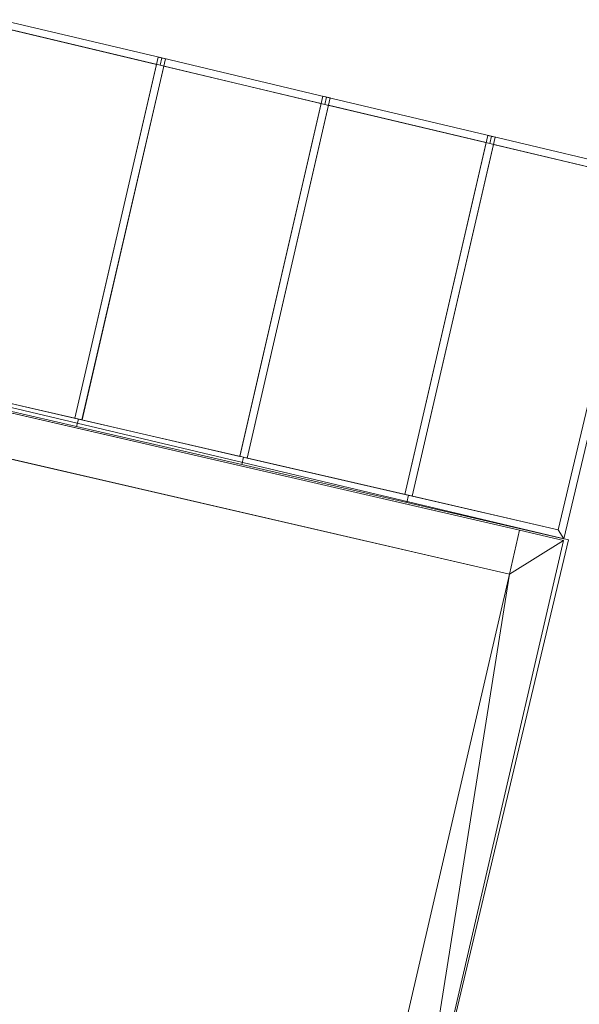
# Model space of a CAD drawing. Header units: millimetres. Extents: x -430348 to -225823, y -86243 to 5084.
# Tile 949 of 1056: x -319577 to -315848, y -37858 to -31294. Entities that reach past the tile are written whole.
import ezdxf

# ---------------------------------------------------------------- set-up
doc = ezdxf.new("R2010")
doc.units = ezdxf.units.MM
for name, color, linetype, lineweight in [('A-GLAZ-CURT', 52, 'Continuous', 9), ('A-GLAZ-CWMG', 51, 'Continuous', 9), ('A-ROOF', 132, 'Continuous', 9), ('A-WALL', 113, 'Continuous', 9)]:
    doc.layers.add(name, color=color, linetype=linetype, lineweight=lineweight)

# ---------------------------------------------------------------- blocks, each defined once
blk = doc.blocks.new('System Panel - Glazed-302714-_3D_ Copy 1')
at = {"layer": 'A-GLAZ-CURT', "transparency": 33554471}
mesh = blk.add_polyface(dxfattribs=at)
corners = [(-239.5, 5), (-785.7, 5, 2365.7), (241, 5, 2602.7), (785.7, 5, 243.5)]
mesh.append_faces([[corners[k] for k in face] for face in [(1, 2, 3, 0)]])
mesh = blk.add_polyface(dxfattribs=at)
corners = [(-785.7, -5, 2365.7), (241, -5, 2602.7), (241, 5, 2602.7), (-785.7, 5, 2365.7)]
mesh.append_faces([[corners[k] for k in face] for face in [(0, 1, 2, 3)]])
mesh = blk.add_polyface(dxfattribs=at)
corners = [(-239.5, -5), (-785.7, -5, 2365.7), (-785.7, 5, 2365.7), (-239.5, 5)]
mesh.append_faces([[corners[k] for k in face] for face in [(0, 1, 2, 3)]])
mesh = blk.add_polyface(dxfattribs=at)
corners = [(785.7, -5, 243.5), (-239.5, -5), (-239.5, 5), (785.7, 5, 243.5)]
mesh.append_faces([[corners[k] for k in face] for face in [(0, 1, 2, 3)]])
mesh = blk.add_polyface(dxfattribs=at)
corners = [(241, -5, 2602.7), (785.7, -5, 243.5), (785.7, 5, 243.5), (241, 5, 2602.7)]
mesh.append_faces([[corners[k] for k in face] for face in [(0, 1, 2, 3)]])
mesh = blk.add_polyface(dxfattribs=at)
corners = [(-239.5, -5), (785.7, -5, 243.5), (241, -5, 2602.7), (-785.7, -5, 2365.7)]
mesh.append_faces([[corners[k] for k in face] for face in [(3, 0, 1, 2)]])
blk = doc.blocks.new('System Panel - Glazed-302715-_3D_ Copy 1')
at = {"layer": 'A-GLAZ-CURT', "transparency": 33554471}
mesh = blk.add_polyface(dxfattribs=at)
corners = [(-252.5, 5), (-797.1, 5, 2358.9), (254, 5, 2601.6), (797.1, 5, 249.3)]
mesh.append_faces([[corners[k] for k in face] for face in [(1, 2, 3, 0)]])
mesh = blk.add_polyface(dxfattribs=at)
corners = [(-797.1, -5, 2358.9), (254, -5, 2601.6), (254, 5, 2601.6), (-797.1, 5, 2358.9)]
mesh.append_faces([[corners[k] for k in face] for face in [(0, 1, 2, 3)]])
mesh = blk.add_polyface(dxfattribs=at)
corners = [(-252.5, -5), (-797.1, -5, 2358.9), (-797.1, 5, 2358.9), (-252.5, 5)]
mesh.append_faces([[corners[k] for k in face] for face in [(3, 0, 1, 2)]])
mesh = blk.add_polyface(dxfattribs=at)
corners = [(797.1, -5, 249.3), (-252.5, -5), (-252.5, 5), (797.1, 5, 249.3)]
mesh.append_faces([[corners[k] for k in face] for face in [(0, 1, 2, 3)]])
mesh = blk.add_polyface(dxfattribs=at)
corners = [(254, -5, 2601.6), (797.1, -5, 249.3), (797.1, 5, 249.3), (254, 5, 2601.6)]
mesh.append_faces([[corners[k] for k in face] for face in [(0, 1, 2, 3)]])
mesh = blk.add_polyface(dxfattribs=at)
corners = [(-252.5, -5), (797.1, -5, 249.3), (254, -5, 2601.6), (-797.1, -5, 2358.9)]
mesh.append_faces([[corners[k] for k in face] for face in [(3, 0, 1, 2)]])
blk = doc.blocks.new('System Panel - Glazed-302716-_3D_ Copy 1')
at = {"layer": 'A-GLAZ-CURT', "transparency": 33554471}
mesh = blk.add_polyface(dxfattribs=at)
corners = [(-253.3, 5), (-796.3, 5, 2352), (254.8, 5, 2594.6), (796.3, 5, 249.3)]
mesh.append_faces([[corners[k] for k in face] for face in [(1, 2, 3, 0)]])
mesh = blk.add_polyface(dxfattribs=at)
corners = [(-796.3, -5, 2352), (254.8, -5, 2594.6), (254.8, 5, 2594.6), (-796.3, 5, 2352)]
mesh.append_faces([[corners[k] for k in face] for face in [(0, 1, 2, 3)]])
mesh = blk.add_polyface(dxfattribs=at)
corners = [(-253.3, -5), (-796.3, -5, 2352), (-796.3, 5, 2352), (-253.3, 5)]
mesh.append_faces([[corners[k] for k in face] for face in [(3, 0, 1, 2)]])
mesh = blk.add_polyface(dxfattribs=at)
corners = [(796.3, -5, 249.3), (-253.3, -5), (-253.3, 5), (796.3, 5, 249.3)]
mesh.append_faces([[corners[k] for k in face] for face in [(0, 1, 2, 3)]])
mesh = blk.add_polyface(dxfattribs=at)
corners = [(254.8, -5, 2594.6), (796.3, -5, 249.3), (796.3, 5, 249.3), (254.8, 5, 2594.6)]
mesh.append_faces([[corners[k] for k in face] for face in [(0, 1, 2, 3)]])
mesh = blk.add_polyface(dxfattribs=at)
corners = [(-253.3, -5), (796.3, -5, 249.3), (254.8, -5, 2594.6), (-796.3, -5, 2352)]
mesh.append_faces([[corners[k] for k in face] for face in [(3, 0, 1, 2)]])
blk = doc.blocks.new('System Panel - Glazed-302717-_3D_ Copy 1')
at = {"layer": 'A-GLAZ-CURT', "transparency": 33554471}
mesh = blk.add_polyface(dxfattribs=at)
corners = [(-222.8, 5), (-764.2, 5, 2345), (209.5, 5, 2569.8), (764.2, 5, 234.5)]
mesh.append_faces([[corners[k] for k in face] for face in [(1, 2, 3, 0)]])
mesh = blk.add_polyface(dxfattribs=at)
corners = [(-764.2, -5, 2345), (209.5, -5, 2569.8), (209.5, 5, 2569.8), (-764.2, 5, 2345)]
mesh.append_faces([[corners[k] for k in face] for face in [(0, 1, 2, 3)]])
mesh = blk.add_polyface(dxfattribs=at)
corners = [(-222.8, -5), (-764.2, -5, 2345), (-764.2, 5, 2345), (-222.8, 5)]
mesh.append_faces([[corners[k] for k in face] for face in [(3, 0, 1, 2)]])
mesh = blk.add_polyface(dxfattribs=at)
corners = [(764.2, -5, 234.5), (-222.8, -5), (-222.8, 5), (764.2, 5, 234.5)]
mesh.append_faces([[corners[k] for k in face] for face in [(3, 0, 1, 2)]])
mesh = blk.add_polyface(dxfattribs=at)
corners = [(209.5, -5, 2569.8), (764.2, -5, 234.5), (764.2, 5, 234.5), (209.5, 5, 2569.8)]
mesh.append_faces([[corners[k] for k in face] for face in [(0, 1, 2, 3)]])
mesh = blk.add_polyface(dxfattribs=at)
corners = [(-222.8, -5), (764.2, -5, 234.5), (209.5, -5, 2569.8), (-764.2, -5, 2345)]
mesh.append_faces([[corners[k] for k in face] for face in [(3, 0, 1, 2)]])
blk = doc.blocks.new('Rectangular Mullion - 50mm x 50mm-302719-_3D_ Copy 1')
at = {"layer": 'A-GLAZ-CWMG'}
mesh = blk.add_polyface(dxfattribs=at)
corners = [(-50, 25, -49.7), (0, 25), (0, 25, -1073.9), (-50, 25, -1073.9)]
mesh.append_faces([[corners[k] for k in face] for face in [(0, 1, 2, 3)]])
mesh = blk.add_polyface(dxfattribs=at)
corners = [(-50, -25, -49.7), (-50, 25, -49.7), (-50, 25, -1073.9), (-50, -25, -1073.9)]
mesh.append_faces([[corners[k] for k in face] for face in [(0, 1, 2, 3)]])
mesh = blk.add_polyface(dxfattribs=at)
corners = [(0, 25), (-50, 25, -49.7), (-50, -25, -49.7), (0, -25)]
mesh.append_faces([[corners[k] for k in face] for face in [(2, 3, 0, 1)]])
mesh = blk.add_polyface(dxfattribs=at)
corners = [(0, 25), (0, -25), (0, -25, -1073.9), (0, 25, -1073.9)]
mesh.append_faces([[corners[k] for k in face] for face in [(0, 1, 2, 3)]])
mesh = blk.add_polyface(dxfattribs=at)
corners = [(0, -25), (-50, -25, -49.7), (-50, -25, -1073.9), (0, -25, -1073.9)]
mesh.append_faces([[corners[k] for k in face] for face in [(3, 0, 1, 2)]])
blk = doc.blocks.new('Rectangular Mullion - 50mm x 50mm-302721-_3D_ Copy 1')
at = {"layer": 'A-GLAZ-CWMG'}
mesh = blk.add_polyface(dxfattribs=at)
corners = [(0, 25), (-50, 25), (-50, -25), (0, -25)]
mesh.append_faces([[corners[k] for k in face] for face in [(2, 3, 0, 1)]])
mesh = blk.add_polyface(dxfattribs=at)
corners = [(-50, 25), (0, 25), (0, 25, -2450), (-50, 25, -2400.3)]
mesh.append_faces([[corners[k] for k in face] for face in [(3, 0, 1, 2)]])
mesh = blk.add_polyface(dxfattribs=at)
corners = [(-50, -25), (-50, 25), (-50, 25, -2400.3), (-50, -25, -2400.3)]
mesh.append_faces([[corners[k] for k in face] for face in [(0, 1, 2, 3)]])
mesh = blk.add_polyface(dxfattribs=at)
corners = [(0, 25, -2450), (0, -25, -2450), (-50, -25, -2400.3), (-50, 25, -2400.3)]
mesh.append_faces([[corners[k] for k in face] for face in [(0, 1, 2, 3)]])
mesh = blk.add_polyface(dxfattribs=at)
corners = [(0, 25), (0, -25), (0, -25, -2450), (0, 25, -2450)]
mesh.append_faces([[corners[k] for k in face] for face in [(0, 1, 2, 3)]])
mesh = blk.add_polyface(dxfattribs=at)
corners = [(0, -25), (-50, -25), (-50, -25, -2400.3), (0, -25, -2450)]
mesh.append_faces([[corners[k] for k in face] for face in [(0, 1, 2, 3)]])
blk = doc.blocks.new('Rectangular Mullion - 50mm x 50mm-302709-_3D_ Copy 1')
at = {"layer": 'A-GLAZ-CWMG'}
mesh = blk.add_polyface(dxfattribs=at)
corners = [(25, 25), (-25, 25), (-25, -25), (25, -25)]
mesh.append_faces([[corners[k] for k in face] for face in [(2, 3, 0, 1)]])
mesh = blk.add_polyface(dxfattribs=at)
corners = [(25, 25, -2471.1), (25, -25, -2471.1), (-25, -25, -2471.1), (-25, 25, -2471.1)]
mesh.append_faces([[corners[k] for k in face] for face in [(0, 1, 2, 3)]])
mesh = blk.add_polyface(dxfattribs=at)
corners = [(-25, 25), (25, 25), (25, 25, -2471.1), (-25, 25, -2471.1)]
mesh.append_faces([[corners[k] for k in face] for face in [(0, 1, 2, 3)]])
mesh = blk.add_polyface(dxfattribs=at)
corners = [(-25, -25), (-25, 25), (-25, 25, -2471.1), (-25, -25, -2471.1)]
mesh.append_faces([[corners[k] for k in face] for face in [(0, 1, 2, 3)]])
mesh = blk.add_polyface(dxfattribs=at)
corners = [(25, 25), (25, -25), (25, -25, -2471.1), (25, 25, -2471.1)]
mesh.append_faces([[corners[k] for k in face] for face in [(0, 1, 2, 3)]])
mesh = blk.add_polyface(dxfattribs=at)
corners = [(25, -25), (-25, -25), (-25, -25, -2471.1), (25, -25, -2471.1)]
mesh.append_faces([[corners[k] for k in face] for face in [(0, 1, 2, 3)]])
blk = doc.blocks.new('Rectangular Mullion - 50mm x 50mm-302710-_3D_ Copy 1')
at = {"layer": 'A-GLAZ-CWMG'}
mesh = blk.add_polyface(dxfattribs=at)
corners = [(25, 25), (-25, 25), (-25, -25), (25, -25)]
mesh.append_faces([[corners[k] for k in face] for face in [(2, 3, 0, 1)]])
mesh = blk.add_polyface(dxfattribs=at)
corners = [(25, 25, -2464), (25, -25, -2464), (-25, -25, -2464), (-25, 25, -2464)]
mesh.append_faces([[corners[k] for k in face] for face in [(0, 1, 2, 3)]])
mesh = blk.add_polyface(dxfattribs=at)
corners = [(-25, 25), (25, 25), (25, 25, -2464), (-25, 25, -2464)]
mesh.append_faces([[corners[k] for k in face] for face in [(3, 0, 1, 2)]])
mesh = blk.add_polyface(dxfattribs=at)
corners = [(-25, -25), (-25, 25), (-25, 25, -2464), (-25, -25, -2464)]
mesh.append_faces([[corners[k] for k in face] for face in [(3, 0, 1, 2)]])
mesh = blk.add_polyface(dxfattribs=at)
corners = [(25, 25), (25, -25), (25, -25, -2464), (25, 25, -2464)]
mesh.append_faces([[corners[k] for k in face] for face in [(3, 0, 1, 2)]])
mesh = blk.add_polyface(dxfattribs=at)
corners = [(25, -25), (-25, -25), (-25, -25, -2464), (25, -25, -2464)]
mesh.append_faces([[corners[k] for k in face] for face in [(3, 0, 1, 2)]])
blk = doc.blocks.new('Rectangular Mullion - 50mm x 50mm-302711-_3D_ Copy 1')
at = {"layer": 'A-GLAZ-CWMG'}
mesh = blk.add_polyface(dxfattribs=at)
corners = [(25, 25), (-25, 25), (-25, -25), (25, -25)]
mesh.append_faces([[corners[k] for k in face] for face in [(2, 3, 0, 1)]])
mesh = blk.add_polyface(dxfattribs=at)
corners = [(25, 25, -2456.8), (25, -25, -2456.8), (-25, -25, -2456.8), (-25, 25, -2456.8)]
mesh.append_faces([[corners[k] for k in face] for face in [(0, 1, 2, 3)]])
mesh = blk.add_polyface(dxfattribs=at)
corners = [(-25, 25), (25, 25), (25, 25, -2456.8), (-25, 25, -2456.8)]
mesh.append_faces([[corners[k] for k in face] for face in [(3, 0, 1, 2)]])
mesh = blk.add_polyface(dxfattribs=at)
corners = [(-25, -25), (-25, 25), (-25, 25, -2456.8), (-25, -25, -2456.8)]
mesh.append_faces([[corners[k] for k in face] for face in [(3, 0, 1, 2)]])
mesh = blk.add_polyface(dxfattribs=at)
corners = [(25, 25), (25, -25), (25, -25, -2456.8), (25, 25, -2456.8)]
mesh.append_faces([[corners[k] for k in face] for face in [(3, 0, 1, 2)]])
mesh = blk.add_polyface(dxfattribs=at)
corners = [(25, -25), (-25, -25), (-25, -25, -2456.8), (25, -25, -2456.8)]
mesh.append_faces([[corners[k] for k in face] for face in [(3, 0, 1, 2)]])
blk = doc.blocks.new('Rectangular Mullion - 50mm x 50mm-302724-_3D_ Copy 1')
at = {"layer": 'A-GLAZ-CWMG'}
mesh = blk.add_polyface(dxfattribs=at)
corners = [(-50, 25), (0, 25), (0, 25, -1103.7), (-50, 25, -1103.7)]
mesh.append_faces([[corners[k] for k in face] for face in [(3, 0, 1, 2)]])
mesh = blk.add_polyface(dxfattribs=at)
corners = [(-50, -25), (-50, 25), (-50, 25, -1103.7), (-50, -25, -1103.7)]
mesh.append_faces([[corners[k] for k in face] for face in [(3, 0, 1, 2)]])
mesh = blk.add_polyface(dxfattribs=at)
corners = [(0, 25), (0, -25), (0, -25, -1103.7), (0, 25, -1103.7)]
mesh.append_faces([[corners[k] for k in face] for face in [(3, 0, 1, 2)]])
mesh = blk.add_polyface(dxfattribs=at)
corners = [(0, -25), (-50, -25), (-50, -25, -1103.7), (0, -25, -1103.7)]
mesh.append_faces([[corners[k] for k in face] for face in [(3, 0, 1, 2)]])
blk = doc.blocks.new('Rectangular Mullion - 50mm x 50mm-302725-_3D_ Copy 1')
at = {"layer": 'A-GLAZ-CWMG'}
mesh = blk.add_polyface(dxfattribs=at)
corners = [(-50, 25), (0, 25), (0, 25, -1128.7), (-50, 25, -1128.7)]
mesh.append_faces([[corners[k] for k in face] for face in [(3, 0, 1, 2)]])
mesh = blk.add_polyface(dxfattribs=at)
corners = [(-50, -25), (-50, 25), (-50, 25, -1128.7), (-50, -25, -1128.7)]
mesh.append_faces([[corners[k] for k in face] for face in [(0, 1, 2, 3)]])
mesh = blk.add_polyface(dxfattribs=at)
corners = [(0, 25), (0, -25), (0, -25, -1128.7), (0, 25, -1128.7)]
mesh.append_faces([[corners[k] for k in face] for face in [(0, 1, 2, 3)]])
mesh = blk.add_polyface(dxfattribs=at)
corners = [(0, -25), (-50, -25), (-50, -25, -1128.7), (0, -25, -1128.7)]
mesh.append_faces([[corners[k] for k in face] for face in [(3, 0, 1, 2)]])
blk = doc.blocks.new('Rectangular Mullion - 50mm x 50mm-302727-_3D_ Copy 1')
at = {"layer": 'A-GLAZ-CWMG'}
mesh = blk.add_polyface(dxfattribs=at)
corners = [(-50, 25), (0, 25), (0, 25, -1103.7), (-50, 25, -1103.7)]
mesh.append_faces([[corners[k] for k in face] for face in [(3, 0, 1, 2)]])
mesh = blk.add_polyface(dxfattribs=at)
corners = [(-50, -25), (-50, 25), (-50, 25, -1103.7), (-50, -25, -1103.7)]
mesh.append_faces([[corners[k] for k in face] for face in [(3, 0, 1, 2)]])
mesh = blk.add_polyface(dxfattribs=at)
corners = [(0, 25), (-50, 25), (-50, -25), (0, -25)]
mesh.append_faces([[corners[k] for k in face] for face in [(1, 2, 3, 0)]])
mesh = blk.add_polyface(dxfattribs=at)
corners = [(0, 25, -1103.7), (0, -25, -1103.7), (-50, -25, -1103.7), (-50, 25, -1103.7)]
mesh.append_faces([[corners[k] for k in face] for face in [(1, 2, 3, 0)]])
mesh = blk.add_polyface(dxfattribs=at)
corners = [(0, 25), (0, -25), (0, -25, -1103.7), (0, 25, -1103.7)]
mesh.append_faces([[corners[k] for k in face] for face in [(0, 1, 2, 3)]])
mesh = blk.add_polyface(dxfattribs=at)
corners = [(0, -25), (-50, -25), (-50, -25, -1103.7), (0, -25, -1103.7)]
mesh.append_faces([[corners[k] for k in face] for face in [(0, 1, 2, 3)]])
blk = doc.blocks.new('Rectangular Mullion - 50mm x 50mm-302728-_3D_ Copy 1')
at = {"layer": 'A-GLAZ-CWMG'}
mesh = blk.add_polyface(dxfattribs=at)
corners = [(-50, 25), (0, 25), (0, 25, -1128.8), (-50, 25, -1128.8)]
mesh.append_faces([[corners[k] for k in face] for face in [(0, 1, 2, 3)]])
mesh = blk.add_polyface(dxfattribs=at)
corners = [(-50, -25), (-50, 25), (-50, 25, -1128.8), (-50, -25, -1128.8)]
mesh.append_faces([[corners[k] for k in face] for face in [(0, 1, 2, 3)]])
mesh = blk.add_polyface(dxfattribs=at)
corners = [(0, 25), (-50, 25), (-50, -25), (0, -25)]
mesh.append_faces([[corners[k] for k in face] for face in [(1, 2, 3, 0)]])
mesh = blk.add_polyface(dxfattribs=at)
corners = [(0, 25, -1128.8), (0, -25, -1128.8), (-50, -25, -1128.8), (-50, 25, -1128.8)]
mesh.append_faces([[corners[k] for k in face] for face in [(1, 2, 3, 0)]])
mesh = blk.add_polyface(dxfattribs=at)
corners = [(0, 25), (0, -25), (0, -25, -1128.8), (0, 25, -1128.8)]
mesh.append_faces([[corners[k] for k in face] for face in [(3, 0, 1, 2)]])
mesh = blk.add_polyface(dxfattribs=at)
corners = [(0, -25), (-50, -25), (-50, -25, -1128.8), (0, -25, -1128.8)]
mesh.append_faces([[corners[k] for k in face] for face in [(3, 0, 1, 2)]])
blk = doc.blocks.new('Rectangular Mullion - 50mm x 50mm-302729-_3D_ Copy 1')
at = {"layer": 'A-GLAZ-CWMG'}
mesh = blk.add_polyface(dxfattribs=at)
corners = [(-50, 25), (0, 25), (0, 25, -1128.8), (-50, 25, -1128.8)]
mesh.append_faces([[corners[k] for k in face] for face in [(3, 0, 1, 2)]])
mesh = blk.add_polyface(dxfattribs=at)
corners = [(-50, -25), (-50, 25), (-50, 25, -1128.8), (-50, -25, -1128.8)]
mesh.append_faces([[corners[k] for k in face] for face in [(3, 0, 1, 2)]])
mesh = blk.add_polyface(dxfattribs=at)
corners = [(0, 25), (-50, 25), (-50, -25), (0, -25)]
mesh.append_faces([[corners[k] for k in face] for face in [(2, 3, 0, 1)]])
mesh = blk.add_polyface(dxfattribs=at)
corners = [(0, 25, -1128.8), (0, -25, -1128.8), (-50, -25, -1128.8), (-50, 25, -1128.8)]
mesh.append_faces([[corners[k] for k in face] for face in [(0, 1, 2, 3)]])
mesh = blk.add_polyface(dxfattribs=at)
corners = [(0, 25), (0, -25), (0, -25, -1128.8), (0, 25, -1128.8)]
mesh.append_faces([[corners[k] for k in face] for face in [(3, 0, 1, 2)]])
mesh = blk.add_polyface(dxfattribs=at)
corners = [(0, -25), (-50, -25), (-50, -25, -1128.8), (0, -25, -1128.8)]
mesh.append_faces([[corners[k] for k in face] for face in [(0, 1, 2, 3)]])
blk = doc.blocks.new('Rectangular Mullion - 50mm x 50mm-302730-_3D_ Copy 1')
at = {"layer": 'A-GLAZ-CWMG'}
mesh = blk.add_polyface(dxfattribs=at)
corners = [(0, 25, -1039.8), (0, -25, -1039.8), (-50, -25, -1039.8), (-50, 25, -1039.8)]
mesh.append_faces([[corners[k] for k in face] for face in [(0, 1, 2, 3)]])
mesh = blk.add_polyface(dxfattribs=at)
corners = [(-50, 25), (0, 25), (0, 25, -1039.8), (-50, 25, -1039.8)]
mesh.append_faces([[corners[k] for k in face] for face in [(0, 1, 2, 3)]])
mesh = blk.add_polyface(dxfattribs=at)
corners = [(-50, -25), (-50, 25), (-50, 25, -1039.8), (-50, -25, -1039.8)]
mesh.append_faces([[corners[k] for k in face] for face in [(3, 0, 1, 2)]])
mesh = blk.add_polyface(dxfattribs=at)
corners = [(0, 25), (-50, 25), (-50, -25), (0, -25)]
mesh.append_faces([[corners[k] for k in face] for face in [(1, 2, 3, 0)]])
mesh = blk.add_polyface(dxfattribs=at)
corners = [(0, 25), (0, -25), (0, -25, -1039.8), (0, 25, -1039.8)]
mesh.append_faces([[corners[k] for k in face] for face in [(0, 1, 2, 3)]])
mesh = blk.add_polyface(dxfattribs=at)
corners = [(0, -25), (-50, -25), (-50, -25, -1039.8), (0, -25, -1039.8)]
mesh.append_faces([[corners[k] for k in face] for face in [(3, 0, 1, 2)]])

msp = doc.modelspace()

# ---------------------------------------------------------------- block references
at = {"layer": 'A-GLAZ-CURT', "transparency": 33554471, "extrusion": (0, -1, 0)}
for name, p in [('System Panel - Glazed-302714-_3D_ Copy 1', (-319451.4, 61289, 31348.3)), ('System Panel - Glazed-302715-_3D_ Copy 1', (-318364.6, 61289, 31603.4)), ('System Panel - Glazed-302716-_3D_ Copy 1', (-317265.6, 61289, 31864.2)), ('System Panel - Glazed-302717-_3D_ Copy 1', (-316197.9, 61289, 32125.1))]:
    msp.add_blockref(name, p, dxfattribs=at)
at = {"layer": 'A-GLAZ-CWMG', "extrusion": (-0.972928, 0.231108, 0), "rotation": 180}
for name, p in [('Rectangular Mullion - 50mm x 50mm-302727-_3D_ Copy 1', (104332.7, 61289, 303816.8)), ('Rectangular Mullion - 50mm x 50mm-302728-_3D_ Copy 1', (104332.7, 61289, 302713)), ('Rectangular Mullion - 50mm x 50mm-302729-_3D_ Copy 1', (104332.7, 61289, 301584.3)), ('Rectangular Mullion - 50mm x 50mm-302730-_3D_ Copy 1', (104332.7, 61289, 300455.5))]:
    msp.add_blockref(name, p, dxfattribs=at)
at = {"layer": 'A-GLAZ-CWMG', "extrusion": (0.224951, 0.97437, 0), "rotation": 180}
for name, p in [('Rectangular Mullion - 50mm x 50mm-302709-_3D_ Copy 1', (303366.7, 61289, -102416.4)), ('Rectangular Mullion - 50mm x 50mm-302710-_3D_ Copy 1', (302238, 61289, -102423.6)), ('Rectangular Mullion - 50mm x 50mm-302711-_3D_ Copy 1', (301109.3, 61289, -102430.7))]:
    msp.add_blockref(name, p, dxfattribs=at)
at = {"layer": 'A-GLAZ-CWMG', "extrusion": (0.231108, 0.972928, 0), "rotation": 180}
msp.add_blockref('Rectangular Mullion - 50mm x 50mm-302721-_3D_ Copy 1', (299365.8, 61289, -104382.7), dxfattribs=at)
at = {"layer": 'A-GLAZ-CWMG', "extrusion": (0.97437, -0.224951, 0), "rotation": 180}
for name, p in [('Rectangular Mullion - 50mm x 50mm-302724-_3D_ Copy 1', (-104937.6, 61289, -303366.7)), ('Rectangular Mullion - 50mm x 50mm-302725-_3D_ Copy 1', (-104937.6, 61289, -302238)), ('Rectangular Mullion - 50mm x 50mm-302725-_3D_ Copy 1', (-104937.6, 61289, -301109.3)), ('Rectangular Mullion - 50mm x 50mm-302719-_3D_ Copy 1', (-104937.6, 61289, -300035.3))]:
    msp.add_blockref(name, p, dxfattribs=at)

# ---------------------------------------------------------------- meshes
at = {"layer": 'A-ROOF'}
mesh = msp.add_polyface(dxfattribs=at)
corners = [(-317056, -39539.8, 61194), (-323305.4, -38097, 61194), (-322161.1, -33279.7, 61194), (-315921, -34761.9, 61194)]
mesh.append_faces([[corners[k] for k in face] for face in [(0, 1, 2, 3)]])
mesh = msp.add_polyface(dxfattribs=at)
corners = [(-323305.4, -38097, 61344), (-317056, -39539.8, 61344), (-315921, -34761.9, 61344), (-322161.1, -33279.7, 61344)]
mesh.append_faces([[corners[k] for k in face] for face in [(3, 0, 1, 2)]])
mesh = msp.add_polyface(dxfattribs=at)
corners = [(-322161.1, -33279.7, 61344), (-315921, -34761.9, 61344), (-315921, -34761.9, 61194), (-322161.1, -33279.7, 61194)]
mesh.append_faces([[corners[k] for k in face] for face in [(0, 1, 2, 3)]])
mesh = msp.add_polyface(dxfattribs=at)
corners = [(-315921, -34761.9, 61344), (-317056, -39539.8, 61344), (-317056, -39539.8, 61194), (-315921, -34761.9, 61194)]
mesh.append_faces([[corners[k] for k in face] for face in [(1, 2, 3, 0)]])
at = {"layer": 'A-WALL'}
mesh = msp.add_polyface(dxfattribs=at)
corners = [(-316313.5, -34990.2, 58428.2), (-321919.1, -33696.1, 58428.2), (-321851.6, -33403.8, 58428.2), (-316246, -34697.9, 58428.2)]
mesh.append_faces([[corners[k] for k in face] for face in [(3, 0, 1, 2)]])
mesh = msp.add_polyface(dxfattribs=at)
corners = [(-321919.1, -33696.1, 61194), (-316313.5, -34990.2, 61194), (-316246, -34697.9, 61194), (-321851.6, -33403.8, 61194)]
mesh.append_faces([[corners[k] for k in face] for face in [(0, 1, 2, 3)]])
mesh = msp.add_polyface(dxfattribs=at)
corners = [(-316246, -34697.9, 58428.2), (-321851.6, -33403.8, 58428.2), (-321851.6, -33403.8, 61194), (-316246, -34697.9, 61194), (-321413.1, -33505, 60837), (-321413.1, -33505, 59037), (-320341.3, -33752.4, 59037), (-320341.3, -33752.4, 60837)]
mesh.append_faces([[corners[k] for k in face] for face in [(6, 0, 1, 5), (5, 1, 2, 4)]], dxfattribs={"vtx0": -1, "vtx2": -1})
mesh.append_faces([[corners[k] for k in face] for face in [(3, 0, 6, 7), (2, 3, 7, 4)]], dxfattribs={"vtx1": -1, "vtx3": -1})
mesh = msp.add_polyface(dxfattribs=at)
corners = [(-321919.1, -33696.1, 58428.2), (-316313.5, -34990.2, 58428.2), (-316313.5, -34990.2, 61194), (-321919.1, -33696.1, 61194), (-321480.6, -33797.3, 59037), (-321480.6, -33797.3, 60837), (-320408.8, -34044.8, 60837), (-320408.8, -34044.8, 59037)]
mesh.append_faces([[corners[k] for k in face] for face in [(3, 5, 6, 2), (7, 1, 2, 6)]], dxfattribs={"vtx0": -1, "vtx2": -1})
mesh.append_faces([[corners[k] for k in face] for face in [(3, 0, 4, 5), (7, 4, 0, 1)]], dxfattribs={"vtx1": -1, "vtx3": -1})
mesh = msp.add_polyface(dxfattribs=at)
corners = [(-317280.8, -39180, 58428.2), (-317280.8, -39180, 61194), (-316313.5, -34990.2, 61194), (-316246, -34697.9, 61194), (-316246, -34697.9, 58428.2), (-316313.5, -34990.2, 58428.2)]
mesh.append_faces([[corners[k] for k in face] for face in [(2, 3, 4, 5), (5, 0, 1, 2)]], dxfattribs={"vtx3": -1})
mesh = msp.add_polyface(dxfattribs=at)
corners = [(-315953.7, -34765.4, 58428.2), (-316988.5, -39247.5, 58428.2), (-317280.8, -39180, 58428.2), (-316313.5, -34990.2, 58428.2), (-316246, -34697.9, 58428.2)]
mesh.append_faces([[corners[k] for k in face] for face in [(3, 0, 1, 2)]], dxfattribs={"vtx0": -1})
mesh.append_faces([[corners[k] for k in face] for face in [(3, 4, 0)]], dxfattribs={"vtx2": -1})
mesh = msp.add_polyface(dxfattribs=at)
corners = [(-316988.5, -39247.5, 61194), (-315953.7, -34765.4, 61194), (-316246, -34697.9, 61194), (-316313.5, -34990.2, 61194), (-317280.8, -39180, 61194)]
mesh.append_faces([[corners[k] for k in face] for face in [(3, 0, 1, 2)]], dxfattribs={"vtx0": -1})
mesh.append_faces([[corners[k] for k in face] for face in [(3, 4, 0)]], dxfattribs={"vtx2": -1})
mesh = msp.add_polyface(dxfattribs=at)
corners = [(-316313.5, -34990.2, 61194), (-316313.5, -34990.2, 58428.2), (-316246, -34697.9, 58428.2), (-316246, -34697.9, 61194)]
mesh.append_faces([[corners[k] for k in face] for face in [(1, 2, 3, 0)]])
mesh = msp.add_polyface(dxfattribs=at)
corners = [(-315953.7, -34765.4, 61194), (-315953.7, -34765.4, 58428.2), (-316246, -34697.9, 58428.2), (-316246, -34697.9, 61194)]
mesh.append_faces([[corners[k] for k in face] for face in [(0, 1, 2, 3)]])
mesh = msp.add_polyface(dxfattribs=at)
corners = [(-316988.5, -39247.5, 58428.2), (-315953.7, -34765.4, 58428.2), (-315953.7, -34765.4, 61194), (-316988.5, -39247.5, 61194)]
mesh.append_faces([[corners[k] for k in face] for face in [(2, 3, 0, 1)]])

doc.saveas('drawing.dxf')
